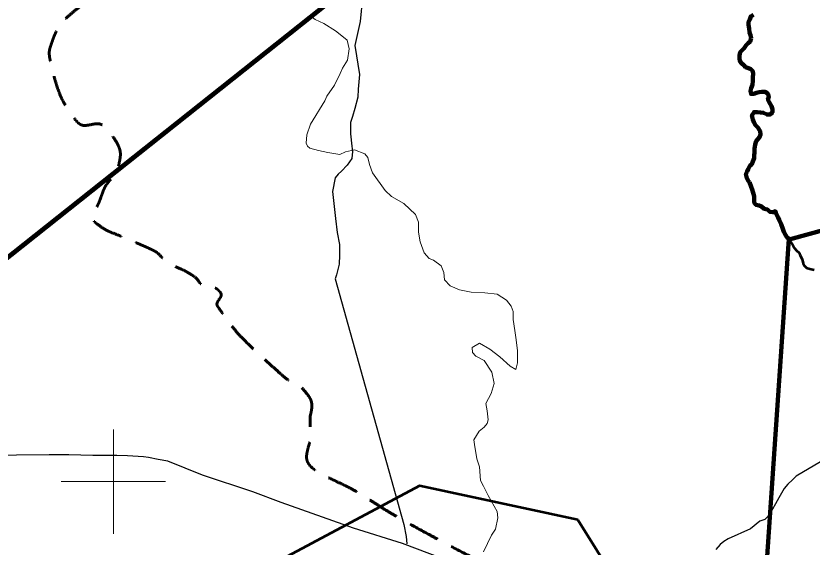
# Model space of a CAD drawing. Extents: x 553962 to 842807, y 8883888 to 9032388.
# Drawn here: x 748132 to 763398, y 8923744 to 8933933 of the extents above; entities that cross this region are included whole.
import ezdxf

# ---------------------------------------------------------------- set-up
doc = ezdxf.new("R2010")
doc.units = 0
doc.header["$LTSCALE"] = 200
doc.linetypes.add('MEDIUM_DASHED', pattern=[4.5, 3, -1.5])
for name, color, linetype, lineweight in [('10', 7, 'MEDIUM_DASHED', 60), ('12', 7, 'Continuous', 25), ('14', 7, 'Continuous', 13), ('17', 7, 'Continuous', 53), ('2', 7, 'Continuous', 13), ('24', 7, 'Continuous', 25), ('9', 7, 'Continuous', 90)]:
    doc.layers.add(name, color=color, linetype=linetype, lineweight=lineweight)

msp = doc.modelspace()

# ---------------------------------------------------------------- linework, layer by layer
at = {"layer": '10'}
for points in [[(753774.9, 8926261.4), (753812.7, 8926399.9), (753812, 8926558.8), (753709.5, 8926687.3), (753566, 8926867.3), (753376.7, 8926916.9), (753227, 8927050.3), (753014.8, 8927239.4), (752804.9, 8927430.3), (752597.6, 8927630.5), (752376.7, 8927843.7), (752192.2, 8928091.3), (752017.6, 8928334.1), (751956, 8928419.6), (752103.6, 8928574.9), (752029.9, 8928655), (751955.6, 8928735.8), (751801.6, 8928688.1), (751721.4, 8928753.8), (751652.2, 8928810.4), (751601.3, 8928901.2), (751523.9, 8928951.3), (751367.8, 8929052.4), (751185.2, 8929119.1), (751030.2, 8929222.8), (750931.1, 8929289.2), (750854.8, 8929393), (750746.4, 8929445), (750665, 8929484.1), (750582.4, 8929520.3), (750499.6, 8929556.1), (750413.3, 8929593.4), (750326.8, 8929630.1), (750240.4, 8929667.2), (750059.5, 8929745.1), (749875.6, 8929807.6), (749709.7, 8929926.4), (749552.8, 8930038.9), (749714.4, 8930314.8), (749771.5, 8930481.9), (749848.6, 8930707.8), (750077.8, 8930926.7), (750119.5, 8931152.3), (750152, 8931328.4), (750058.1, 8931532.9), (749922, 8931707.8), (749753.2, 8931924.7), (749391.3, 8931773.6), (749243.2, 8931979.4), (749032.7, 8932271.9), (748906.3, 8932592.6), (748823.6, 8932929.9), (748786.3, 8933082.2), (748758.3, 8933247.9), (748811.3, 8933399), (748934, 8933748.4), (749210.7, 8934002.5), (749514.7, 8934226), (749629.1, 8934310.1), (749795.5, 8934228.1), (749909.7, 8934329.8), (749982.5, 8934394.6), (750061.5, 8934468.6), (750045.4, 8934552), (750025.6, 8934654.5), (749991.4, 8934758.2), (749959, 8934860.6), (749901, 8935043.9), (749870.4, 8935232.4), (749773.9, 8935403.7), (749725.3, 8935490), (749619.5, 8935521), (749551.8, 8935588.9), (749459.7, 8935681.1), (749373.5, 8935781.5), (749280.2, 8935872.8), (749090.8, 8936058.2), (748862, 8936191), (748663.2, 8936378.9), (748545.5, 8936490.1), (748390.4, 8936617), (748404, 8936773.9), (748412.2, 8936868.5), (748420.5, 8936963.2), (748428.7, 8937057.8)], [(763310.7, 8918831.3), (762992, 8918914.5), (762870.3, 8919444.4), (762584.8, 8919651.9), (762191.5, 8919937.8), (761668.8, 8920107.2), (761308, 8920456.3), (760944, 8920808.5), (760623.9, 8921203.8), (760267.7, 8921568.1), (760048.5, 8921792.4), (759828.5, 8922011), (759582.1, 8922206.9), (759394.6, 8922355.9), (759076, 8922159.4), (758872.8, 8922277.8), (758415.9, 8922544.2), (758026, 8922940), (757556.7, 8923192.8), (757095.4, 8923441.4), (756624.1, 8923675.7), (756161.8, 8923926.2), (755720.4, 8924165.3), (755288, 8924409.6), (754861.4, 8924683.2), (754519.5, 8924902.5), (753816.9, 8925203.6), (753646.8, 8925455.3), (753824.3, 8925847.6), (753765.1, 8926054.9), (753774.9, 8926261.4)]]:
    msp.add_open_spline(points, degree=3, dxfattribs=at)
at = {"layer": '12'}
for points in [[(754774.5, 8934292.8), (754732, 8933824.2), (754633.5, 8933365.9), (754718.1, 8932810.5)], [(754718.1, 8932810.5), (754691.6, 8932530.3), (754685.9, 8932377.5), (754629.1, 8932158.6), (754587.8, 8932005.8), (754546.6, 8931888.8), (754545.8, 8931669.7), (754575.5, 8931435.3), (754585.3, 8931333.4), (754574.6, 8931195.9), (754482.4, 8931068.7), (754375, 8930956.9), (754308.6, 8930900.9), (754252.3, 8930829.7), (754200.4, 8930564.9), (754259.6, 8930050.3), (754294.3, 8929780.3), (754339.3, 8929550.9), (754338.5, 8929342.1), (754332.8, 8929168.9), (754276, 8928965.2), (754255.3, 8928888.9), (755572.7, 8924174.4), (755617.7, 8923945.1), (755627.4, 8923807.5)], [(764213.5, 8925763.2), (763095.4, 8925103), (763023.8, 8925036.9), (762931.8, 8924950.5), (762860.2, 8924869.1), (762762.7, 8924685.9), (762573, 8924355.1), (762491.2, 8924273.8), (762394.3, 8924238.3), (762215.4, 8924090.9), (761786.8, 8923903.2), (761705.1, 8923852.4), (761633.6, 8923791.4), (761551.7, 8923699.8)], [(757301, 8923147.3), (755545.9, 8923812.8), (754604.6, 8924110), (753215.6, 8924601.6), (752676.4, 8924806.3), (751709.6, 8925123.9), (751043.2, 8925390), (750860, 8925426), (750676.7, 8925462), (750574.8, 8925472.4), (750269.3, 8925493.3), (750065.5, 8925498.8), (749607, 8925499.7), (749148.6, 8925510.7), (748771.6, 8925511.4), (748145, 8925507.4), (747248.3, 8925478.5), (746764.4, 8925494.7), (746336.4, 8925475.1), (746040.9, 8925475.7), (745816.8, 8925481.2), (745567.3, 8925527.5), (745369.8, 8925577.3)]]:
    msp.add_lwpolyline(points, dxfattribs=at)
at = {"layer": '14'}
for points in [[(757107.5, 8927324.8), (756949.9, 8927406.6), (756883.9, 8927478.1), (756879.2, 8927569.8), (757022.1, 8927656.1), (757220.4, 8927538.6), (757413.4, 8927390.5), (757606.4, 8927216.9), (757718.2, 8927150.5), (757749.2, 8927277.8), (757750.1, 8927512.1), (757715.4, 8927766.9), (757700.6, 8927899.4), (757665.7, 8928108.3), (757666.3, 8928266.2), (757631, 8928368.2), (757539.7, 8928480.4), (757361.8, 8928597.9), (757122.5, 8928618.7), (756862.7, 8928634.5), (756638.7, 8928680.7), (756455.6, 8928752.4), (756349.1, 8928869.7), (756334.3, 8929012.4), (756283.8, 8929139.8), (756141.6, 8929247.1), (756055.1, 8929282.9), (755958.7, 8929390.1), (755883.1, 8929599.1), (755853.2, 8929782.5), (755848.8, 8929976.1), (755793.3, 8930123.9), (755569.9, 8930333.2), (755336.1, 8930466.1), (755209.1, 8930583.5), (754970.9, 8930920.1), (754910.4, 8931083.2), (754880.3, 8931215.7), (754824.6, 8931287.2), (754621.1, 8931363.9), (754452.8, 8931323.5), (754340.6, 8931277.8), (754111.4, 8931313.9), (753933.3, 8931349.9), (753765.3, 8931396.1), (753719.6, 8931436.9), (753699.5, 8931493), (753710.2, 8931650.9), (753777.2, 8931859.6), (754053.9, 8932302.3), (754095, 8932393.9), (754243.5, 8932602.5), (754346.2, 8932826.4), (754392.5, 8932928.2), (754489.8, 8933086), (754521.2, 8933299.9), (754481.1, 8933468.1), (754379.5, 8933549.8), (754257.6, 8933646.8), (754033.9, 8933789.8), (753871.2, 8933866.5), (753759.4, 8933948.2)], [(757099.1, 8923652), (757248, 8923972.7), (757330, 8924089.7), (757371.5, 8924303.6), (757361.8, 8924425.8), (757189.7, 8924731.8), (757098.6, 8924910.2), (757043, 8925022.4), (757023.6, 8925282.2), (756968.1, 8925435.2), (756923.3, 8925710.3), (756913.4, 8925802.1), (757015.9, 8925964.9), (757113, 8926046.2), (757169.3, 8926112.3), (757184.8, 8926183.6), (757165.1, 8926356.8), (757140.1, 8926499.5), (757247.8, 8926692.9), (757304.6, 8926881.3), (757254.4, 8927100.4), (757107.5, 8927324.8)]]:
    msp.add_lwpolyline(points, dxfattribs=at)
at = {"layer": '17'}
msp.add_lwpolyline([(758907.1, 8924269.2), (755867.3, 8924920.9), (753143.4, 8923459.5), (754110.6, 8918324.8), (756183.2, 8917732.4), (761808.7, 8919608.5)], close=True, dxfattribs=at)
at = {"layer": '2'}
for p, q in [((750000, 8924000), (750000, 8926000)), ((749000, 8925000), (751000, 8925000))]:
    msp.add_line(p, q, dxfattribs=at)
at = {"layer": '24', "lineweight": 53}
for points in [[(762273.8, 8933954.1), (762222.7, 8933923.9), (762201.9, 8933862.9), (762181.3, 8933817.2), (762180.9, 8933761.2), (762190.6, 8933689.8), (762200.2, 8933618.4), (762215.1, 8933562.3), (762230, 8933506.2)], [(762230, 8933506.2), (762214.3, 8933445.1), (762173.4, 8933409.7), (762137.5, 8933369.2), (762096.4, 8933313.4), (762060.6, 8933278), (762019.6, 8933237.5), (762003.9, 8933176.5), (762003.6, 8933125.6), (762013.3, 8933064.4), (762048.6, 8933018.3), (762089.1, 8932987.5), (762124.5, 8932951.6), (762180.3, 8932930.9), (762225.9, 8932910.2), (762261.2, 8932874.3), (762271, 8932813.1), (762260.5, 8932762.3), (762260, 8932690.9), (762254.4, 8932614.6), (762228.5, 8932548.5), (762218, 8932497.7), (762227.7, 8932436.5), (762278.6, 8932441.2), (762334.7, 8932456.2), (762385.6, 8932471.1), (762436.5, 8932475.9), (762502.6, 8932475.5), (762553.2, 8932429.3), (762568.1, 8932378.2), (762552.5, 8932327.4), (762577.6, 8932276.3), (762617.8, 8932204.7), (762637.7, 8932143.5), (762637.3, 8932082.4), (762591.2, 8932041.9), (762535.3, 8932042.3), (762469.4, 8932073.3), (762408.4, 8932078.7), (762342.3, 8932084.3), (762286.4, 8932089.7), (762245.2, 8932023.8), (762260, 8931947.2), (762280, 8931896.2), (762315.2, 8931839.9), (762355.5, 8931793.8), (762400.8, 8931722.2), (762410.6, 8931661), (762389.9, 8931610.2), (762359.1, 8931569.7), (762328.3, 8931529.1), (762307.5, 8931468.1), (762291.7, 8931381.6), (762291.2, 8931310.3), (762290.8, 8931254.3), (762290.5, 8931203.3), (762264.6, 8931142.4), (762243.9, 8931091.6), (762203, 8931056.2), (762172, 8930995.3), (762151.4, 8930949.6), (762130.7, 8930898.8), (762150.5, 8930822.2), (762180.6, 8930766), (762195.5, 8930709.9)], [(762195.5, 8930709.9), (762230.7, 8930653.6), (762250.7, 8930602.5), (762270.6, 8930541.3), (762285.4, 8930475), (762290.1, 8930408.7), (762289.7, 8930352.7), (762319.9, 8930311.7), (762380.8, 8930296.1), (762426.5, 8930275.4), (762482.1, 8930234.3), (762543.1, 8930218.6), (762588.6, 8930177.6), (762649.5, 8930167), (762695.4, 8930187.1), (762710.3, 8930136), (762745.5, 8930069.6), (762765.5, 8930023.6), (762805.6, 8929936.8), (762835.5, 8929850), (762855.5, 8929788.7), (762885.6, 8929732.5), (762915.8, 8929691.6), (762951.2, 8929655.7), (762976.3, 8929609.7), (763026.7, 8929538), (763061.8, 8929476.7), (763102.2, 8929430.6), (763147.7, 8929389.5), (763167.7, 8929338.5), (763207.9, 8929266.9), (763227.7, 8929185.3), (763252.8, 8929139.3), (763293.2, 8929103.3), (763354.1, 8929082.6), (763435.4, 8929061.7)]]:
    msp.add_lwpolyline(points, dxfattribs=at)
at = {"layer": '9'}
msp.add_line((742465.8, 8924928.2), (760739.9, 8939450.1), dxfattribs=at)
for points in [[(760739.9, 8939450.1), (742465.8, 8924928.2), (740378.1, 8923196.1), (741055, 8921600.7)], [(762273.8, 8933954.1), (762222.7, 8933923.9), (762201.9, 8933862.9), (762181.3, 8933817.2), (762180.9, 8933761.2), (762190.6, 8933689.8), (762200.2, 8933618.4), (762215.1, 8933562.3), (762230, 8933506.2)], [(762230, 8933506.2), (762215.1, 8933562.3), (762200.2, 8933618.4), (762190.6, 8933689.8), (762180.9, 8933761.2), (762181.3, 8933817.2), (762201.9, 8933862.9), (762222.7, 8933923.9), (762273.8, 8933954.1)], [(762230, 8933506.2), (762214.3, 8933445.1), (762173.4, 8933409.7), (762137.5, 8933369.2), (762096.4, 8933313.4), (762060.6, 8933278), (762019.6, 8933237.5), (762003.9, 8933176.5), (762003.6, 8933125.6), (762013.3, 8933064.4), (762048.6, 8933018.3), (762089.1, 8932987.5), (762124.5, 8932951.6), (762180.3, 8932930.9), (762225.9, 8932910.2), (762261.2, 8932874.3), (762271, 8932813.1), (762260.5, 8932762.3), (762260, 8932690.9), (762254.4, 8932614.6), (762228.5, 8932548.5), (762218, 8932497.7), (762227.7, 8932436.5), (762278.6, 8932441.2), (762334.7, 8932456.2), (762385.6, 8932471.1), (762436.5, 8932475.9), (762502.6, 8932475.5), (762553.2, 8932429.3), (762568.1, 8932378.2), (762552.5, 8932327.4), (762577.6, 8932276.3), (762617.8, 8932204.7), (762637.7, 8932143.5), (762637.3, 8932082.4), (762591.2, 8932041.9), (762535.3, 8932042.3), (762469.4, 8932073.3), (762408.4, 8932078.7), (762342.3, 8932084.3), (762286.4, 8932089.7), (762245.2, 8932023.8), (762260, 8931947.2), (762280, 8931896.2), (762315.2, 8931839.9), (762355.5, 8931793.8), (762400.8, 8931722.2), (762410.6, 8931661), (762389.9, 8931610.2), (762359.1, 8931569.7), (762328.3, 8931529.1), (762307.5, 8931468.1), (762291.7, 8931381.6), (762291.2, 8931310.3), (762290.8, 8931254.3), (762290.5, 8931203.3), (762264.6, 8931142.4), (762243.9, 8931091.6), (762203, 8931056.2), (762172, 8930995.3), (762151.4, 8930949.6), (762130.7, 8930898.8), (762150.5, 8930822.2), (762180.6, 8930766), (762199.6, 8930746.6)], [(762199.6, 8930746.6), (762180.6, 8930766), (762150.5, 8930822.2), (762130.7, 8930898.8), (762151.4, 8930949.6), (762172, 8930995.3), (762203, 8931056.2), (762243.9, 8931091.6), (762264.6, 8931142.4), (762290.5, 8931203.3), (762290.8, 8931254.3), (762291.2, 8931310.3), (762291.7, 8931381.6), (762307.5, 8931468.1), (762328.3, 8931529.1), (762359.1, 8931569.7), (762389.9, 8931610.2), (762410.6, 8931661), (762400.8, 8931722.2), (762355.5, 8931793.8), (762315.2, 8931839.9), (762280, 8931896.2), (762260, 8931947.2), (762245.2, 8932023.8), (762286.4, 8932089.7), (762342.3, 8932084.3), (762408.4, 8932078.7), (762469.4, 8932073.3), (762535.3, 8932042.3), (762591.2, 8932041.9), (762637.3, 8932082.4), (762637.7, 8932143.5), (762617.8, 8932204.7), (762577.6, 8932276.3), (762552.5, 8932327.4), (762568.1, 8932378.2), (762553.2, 8932429.3), (762502.6, 8932475.5), (762436.5, 8932475.9), (762385.6, 8932471.1), (762334.7, 8932456.2), (762278.6, 8932441.2), (762227.7, 8932436.5), (762218, 8932497.7), (762228.5, 8932548.5), (762254.4, 8932614.6), (762260, 8932690.9), (762260.5, 8932762.3), (762271, 8932813.1), (762261.2, 8932874.3), (762225.9, 8932910.2), (762180.3, 8932930.9), (762124.5, 8932951.6), (762089.1, 8932987.5), (762048.6, 8933018.3), (762013.3, 8933064.4), (762003.6, 8933125.6), (762003.9, 8933176.5), (762019.6, 8933237.5), (762060.6, 8933278), (762096.4, 8933313.4), (762137.5, 8933369.2), (762173.4, 8933409.7), (762214.3, 8933445.1), (762230, 8933506.2)], [(785228, 8932570.7), (773847.7, 8928582.9), (772905.7, 8929437.8), (766683.7, 8930666.8), (762959.3, 8929647.4)], [(762199.6, 8930746.6), (762230.7, 8930653.6), (762250.7, 8930602.5), (762270.6, 8930541.3), (762285.4, 8930475), (762290.1, 8930408.7), (762289.7, 8930352.7), (762319.9, 8930311.7), (762380.8, 8930296.1), (762426.5, 8930275.4), (762482.1, 8930234.3), (762543.1, 8930218.6), (762588.6, 8930177.6), (762649.5, 8930167), (762695.4, 8930187.1), (762710.3, 8930136), (762745.5, 8930069.6), (762765.5, 8930023.6), (762805.6, 8929936.8), (762835.5, 8929850), (762855.5, 8929788.7), (762885.6, 8929732.5), (762915.8, 8929691.6), (762951.2, 8929655.7), (762956.2, 8929646.6)], [(762956.2, 8929646.6), (762951.2, 8929655.7), (762915.8, 8929691.6), (762885.6, 8929732.5), (762855.5, 8929788.7), (762835.5, 8929850), (762805.6, 8929936.8), (762765.5, 8930023.6), (762745.5, 8930069.6), (762710.3, 8930136), (762695.4, 8930187.1), (762649.5, 8930167), (762588.6, 8930177.6), (762543.1, 8930218.6), (762482.1, 8930234.3), (762426.5, 8930275.4), (762380.8, 8930296.1), (762319.9, 8930311.7), (762289.7, 8930352.7), (762290.1, 8930408.7), (762285.4, 8930475), (762270.6, 8930541.3), (762250.7, 8930602.5), (762230.7, 8930653.6), (762199.6, 8930746.6)], [(763473, 8914499.7), (765229.8, 8918639.8), (764179.5, 8921366.3), (762373.1, 8922621), (762522.6, 8923380.9), (762953.7, 8929651.1), (762956.2, 8929646.6)]]:
    msp.add_lwpolyline(points, dxfattribs=at)

doc.saveas('drawing.dxf')
